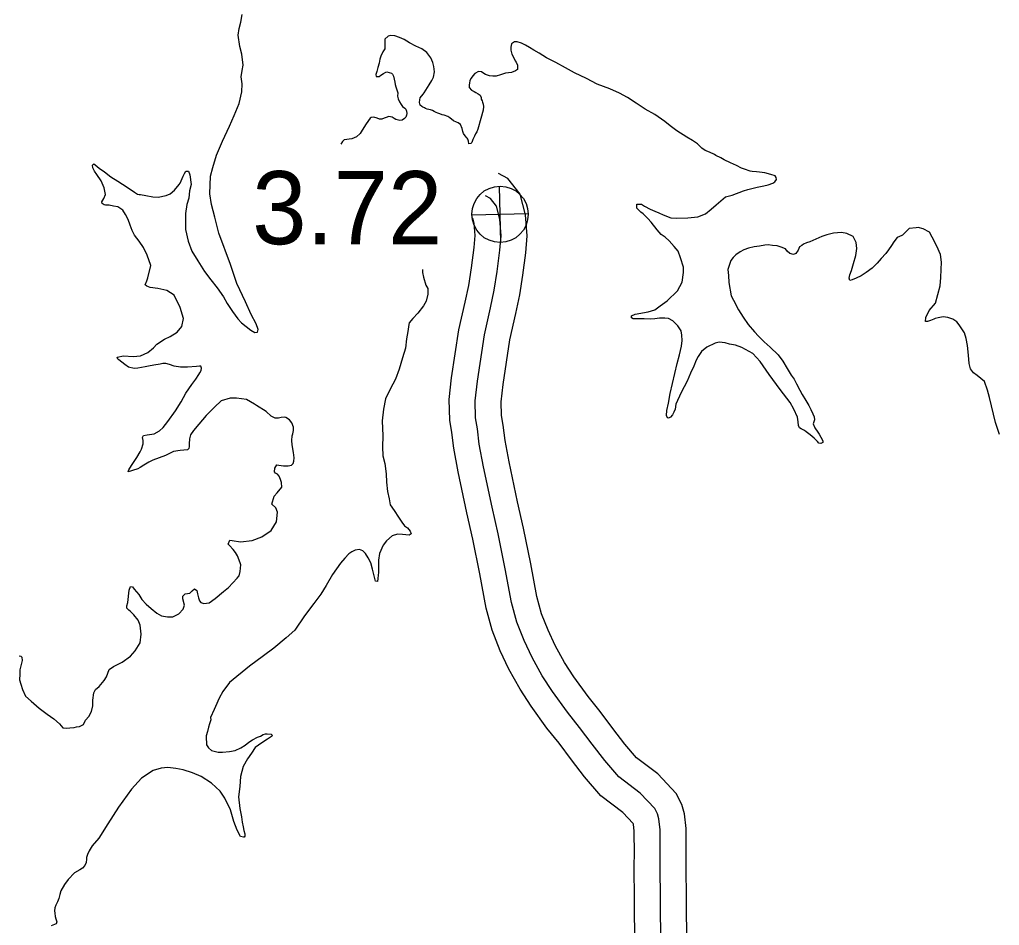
# Model space of a CAD drawing. Extents: x -83719 to 153526, y -11835 to 11446.
# Drawn here: x 12826 to 13014.7, y 1092.3 to 1266.8 of the extents above; entities that cross this region are included whole.
import ezdxf

# ---------------------------------------------------------------- set-up
doc = ezdxf.new("R2010")
doc.units = 0
for name, color, linetype in [('Level 11', 7, 'Continuous'), ('Level 25', 7, 'Continuous'), ('Level 26', 7, 'Continuous'), ('Level 59', 7, 'Continuous'), ('Level 9', 7, 'Continuous')]:
    doc.layers.add(name, color=color, linetype=linetype)

msp = doc.modelspace()

# ---------------------------------------------------------------- linework, layer by layer
at = {"layer": 'Level 11'}
for points in [[(12955.03, 1010.56), (12954.44, 1097.8), (12954.38, 1103.2), (12954.42, 1106.86), (12954.37, 1109.71), (12954.39, 1110.95), (12954.07, 1113.81), (12953.54, 1115.59), (12952.5, 1117.71), (12948.91, 1121.53), (12944.85, 1124.59), (12942.59, 1127.24), (12940.26, 1130.25), (12937.81, 1133.51), (12935.52, 1136.38), (12932.76, 1140.2), (12930.96, 1142.96), (12929.17, 1146.19), (12927.78, 1149.14), (12926.54, 1152.32), (12925.63, 1155.65), (12924.45, 1161.95), (12923.04, 1168.8), (12921.89, 1173.9), (12920.27, 1181.62), (12919.5, 1185.73), (12919.15, 1188.67), (12918.82, 1190.55), (12918.78, 1193.12), (12919.13, 1196.49), (12920.43, 1205.12), (12921.61, 1210.18), (12922.36, 1213.77), (12922.96, 1217.56), (12923.48, 1221.85), (12923.77, 1225.12), (12923.45, 1229.14), (12922.43, 1233.12), (12920.02, 1236.14), (12918.27, 1237.16)], [(12945.03, 1010.5), (12944.44, 1097.71), (12944.38, 1103.2), (12944.42, 1106.82), (12944.37, 1109.71), (12944.38, 1110.47), (12944.23, 1111.82), (12944.19, 1111.96), (12942.21, 1114.05), (12937.95, 1117.27), (12934.83, 1120.93), (12932.31, 1124.19), (12929.91, 1127.38), (12927.56, 1130.32), (12924.51, 1134.54), (12922.39, 1137.8), (12920.26, 1141.64), (12918.59, 1145.19), (12917.04, 1149.17), (12915.88, 1153.41), (12914.64, 1160.02), (12913.27, 1166.69), (12912.12, 1171.77), (12910.46, 1179.68), (12909.61, 1184.22), (12909.25, 1187.22), (12908.84, 1189.6), (12908.77, 1193.57), (12909.21, 1197.76), (12910.6, 1207), (12911.85, 1212.33), (12912.52, 1215.57), (12913.06, 1218.95), (12913.53, 1222.9), (12913.74, 1225.17), (12913.55, 1227.49), (12913.3, 1228.48), (12913.23, 1228.52)]]:
    msp.add_lwpolyline(points, dxfattribs=at)
at = {"layer": 'Level 26'}
for p, q in [((12918.67, 1223.85), (12918.42, 1234.7)), ((12913.12, 1229.15), (12923.97, 1229.4))]:
    msp.add_line(p, q, dxfattribs=at)
msp.add_circle((12918.54, 1229.27), 5.43, dxfattribs=at)
at = {"layer": 'Level 59'}
msp.add_lwpolyline([(12950.03, 1010.53), (12949.44, 1097.76), (12949.38, 1103.2), (12949.42, 1106.84), (12949.37, 1109.71), (12949.39, 1110.71), (12949.15, 1112.81), (12948.86, 1113.77), (12948.35, 1114.83), (12945.56, 1117.79), (12941.4, 1120.93), (12938.71, 1124.09), (12936.28, 1127.22), (12933.86, 1130.45), (12931.54, 1133.35), (12928.63, 1137.37), (12926.68, 1140.38), (12924.71, 1143.92), (12923.19, 1147.16), (12921.79, 1150.74), (12920.76, 1154.53), (12919.54, 1160.99), (12918.16, 1167.74), (12917, 1172.83), (12915.36, 1180.65), (12914.55, 1184.98), (12914.2, 1187.94), (12913.83, 1190.07), (12913.77, 1193.34), (12914.17, 1197.12), (12915.52, 1206.06), (12916.73, 1211.26), (12917.44, 1214.67), (12918.01, 1218.26), (12918.5, 1222.37), (12918.76, 1225.15), (12918.5, 1228.31), (12917.86, 1230.84), (12916.7, 1232.29), (12915.75, 1232.84)], dxfattribs=at)
at = {"layer": 'Level 9'}
for points in [[(12868.4, 1261.62), (12868.06, 1263.79), (12868.3, 1265.09), (12868.62, 1266.27), (12868.89, 1267.74)], [(12905.21, 1259.44), (12904.43, 1260.43), (12903.48, 1261.15), (12902.33, 1261.66), (12901.12, 1262.31), (12900.04, 1262.92), (12899.14, 1263.31), (12898.26, 1263.66), (12897.46, 1263.72), (12896.96, 1263.57), (12896.37, 1263.03), (12896.32, 1262.13), (12896.37, 1261.16), (12895.98, 1260.55), (12895.59, 1259.74), (12895.37, 1259.14), (12895.25, 1258.4), (12895, 1257.56), (12894.78, 1256.76), (12894.62, 1256.22), (12894.66, 1255.82), (12895.23, 1255.8), (12895.59, 1256.04), (12896.12, 1256.38), (12896.52, 1256.65), (12896.72, 1256.69), (12897.15, 1256.57), (12897.65, 1256.44), (12897.82, 1256.28), (12898.03, 1255.91), (12898.14, 1255.31), (12898.28, 1254.75), (12898.33, 1254.28), (12898.47, 1253.82), (12898.68, 1253.25), (12898.82, 1252.65), (12898.8, 1252.02), (12898.91, 1251.52), (12899.15, 1250.96), (12899.49, 1250.4), (12899.77, 1250.03), (12900.17, 1249.71), (12900.41, 1249.51), (12900.55, 1249.14), (12900.56, 1248.71), (12900.53, 1248.38), (12900.37, 1247.97), (12900.14, 1247.74), (12899.68, 1247.43), (12899.21, 1247.35), (12898.44, 1247.54), (12898.17, 1247.7), (12897.73, 1247.99), (12897.13, 1248.08), (12896.6, 1247.94), (12896.2, 1247.77), (12895.74, 1247.59), (12895.34, 1247.59), (12894.87, 1247.81), (12894.23, 1247.97), (12893.73, 1247.89), (12893.5, 1247.76), (12892.72, 1246.67), (12892.01, 1245.49), (12891.58, 1244.85), (12890.86, 1244.21), (12890, 1243.82), (12888.53, 1243.6), (12888.17, 1243.29), (12887.88, 1242.75)], [(12850.49, 1215.41), (12850.18, 1215.67), (12850.47, 1216.45), (12850.69, 1217.02), (12851.25, 1219.4), (12850.58, 1221.42), (12849.86, 1222.85), (12849, 1224.1), (12848.11, 1225.26), (12847.66, 1226.15), (12847.31, 1227.18), (12846.89, 1228.24), (12846.41, 1229.23), (12845.86, 1230.06), (12844.88, 1230.68), (12844.08, 1230.86), (12843.24, 1231.05), (12842.67, 1231.01), (12842.51, 1231), (12842.3, 1231.07), (12841.87, 1231.33), (12841.83, 1231.66), (12842.18, 1232.3), (12842.5, 1233.07), (12842.25, 1234.37), (12841.69, 1235.73), (12840.83, 1236.92), (12840.42, 1237.58), (12840.08, 1238.21), (12840.03, 1238.74), (12840.26, 1238.98), (12840.53, 1238.82), (12841.31, 1238.13), (12842.33, 1237.44), (12843.58, 1236.5), (12844.89, 1235.65), (12846.72, 1234.51), (12848.1, 1233.53), (12848.67, 1233.14), (12849.04, 1233.08), (12849.28, 1233.09), (12850.31, 1232.9), (12851.62, 1232.66), (12852.66, 1232.58), (12854.22, 1232.87), (12854.98, 1233.22), (12855.8, 1233.93), (12856.72, 1235.02), (12856.91, 1235.29), (12857.33, 1236.19), (12857.49, 1236.63), (12857.72, 1237.1), (12858.01, 1237.58), (12858.54, 1237.58), (12858.75, 1236.85), (12859.02, 1235.02), (12858.74, 1233.81), (12858.6, 1232.41), (12858.22, 1231.13), (12857.92, 1229.43), (12857.95, 1227.72), (12857.94, 1226.32), (12858.48, 1224.09), (12859.14, 1222.2), (12860.34, 1220.29), (12861.62, 1218.24), (12862.84, 1216.62), (12864.04, 1215.14), (12865.27, 1213.36), (12865.99, 1212.1), (12867.02, 1210.52), (12868.01, 1209.16), (12868.76, 1208.34), (12869.61, 1207.66), (12870.52, 1206.97), (12871.3, 1206.48), (12871.8, 1206.59), (12871.95, 1207.09), (12871.57, 1208.19), (12870.57, 1209.98), (12869.49, 1212.43), (12867.86, 1215.94), (12866.63, 1219.62), (12864.39, 1225.63), (12863.57, 1228.69), (12862.96, 1231.18), (12862.66, 1233.21), (12862.73, 1236.59), (12863.2, 1238.26), (12863.93, 1240.65), (12865.05, 1243.34), (12866.43, 1246.26), (12867.3, 1248.28), (12868.26, 1250.6), (12868.82, 1252.85), (12868.89, 1254.42), (12868.67, 1255.75), (12868.88, 1256.99), (12869.06, 1257.99), (12868.79, 1260.13), (12868.4, 1261.62)], [(12939.72, 1253.44), (12937.27, 1254.34), (12935.21, 1255.41), (12932.89, 1256.5), (12931.14, 1257.47), (12929.29, 1258.48), (12927.5, 1259.38), (12926.05, 1260.29), (12925.07, 1260.91), (12924.23, 1261.4), (12923.42, 1261.85), (12922.65, 1262.24), (12921.81, 1262.49), (12921.31, 1262.48), (12920.75, 1262.11), (12920.59, 1261.44), (12920.63, 1260.87), (12920.81, 1260.1), (12921.19, 1259.38), (12921.47, 1258.85), (12921.64, 1258.58), (12921.92, 1258.02), (12921.9, 1257.18), (12921.54, 1256.91), (12920.74, 1256.6), (12919.58, 1256.44), (12918.65, 1256.16), (12917.78, 1255.91), (12917.15, 1255.87), (12916.48, 1255.92), (12915.71, 1256.18), (12915.24, 1256.5), (12915, 1256.7), (12914.37, 1256.79), (12913.71, 1256.38), (12913.31, 1255.97), (12912.95, 1255.5), (12912.73, 1255.06), (12912.64, 1254.52), (12912.58, 1254.19), (12912.62, 1253.69), (12913.03, 1253.19), (12913.53, 1252.9), (12913.87, 1252.74), (12914.31, 1252.48), (12914.71, 1252.22), (12914.89, 1251.79), (12914.93, 1251.42), (12915.07, 1251.13), (12915.17, 1250.89), (12915.31, 1250.5), (12915.38, 1250.03), (12915.3, 1249.36), (12914.82, 1247.72), (12914.29, 1245.7), (12914.1, 1245.13), (12913.84, 1244.79), (12913.62, 1244.32), (12913.33, 1243.65), (12913.1, 1243.08), (12912.91, 1242.94), (12912.54, 1242.84), (12912.46, 1243.37), (12912.32, 1243.73), (12912.19, 1243.93), (12912.02, 1244.16), (12911.47, 1244.82), (12911.4, 1245.22), (12911.25, 1245.79), (12910.94, 1246.55), (12910.5, 1246.88), (12910.13, 1247.04), (12909.59, 1247.29), (12908.88, 1247.85), (12908.51, 1248.14), (12907.77, 1248.36), (12907.4, 1248.46), (12906.93, 1248.62), (12906.56, 1248.75), (12906.26, 1248.87), (12905.82, 1249.1), (12905.52, 1249.26), (12905.15, 1249.42), (12904.51, 1249.55), (12904.21, 1249.67), (12903.98, 1249.77), (12903.67, 1249.9), (12903.47, 1250.06), (12903.17, 1250.32), (12903.03, 1250.79), (12903.08, 1251.32), (12903.18, 1251.73), (12903.73, 1252.4), (12903.93, 1252.67), (12904.9, 1254.19), (12905.39, 1255.04), (12905.74, 1255.68), (12905.92, 1256.71), (12905.77, 1257.75), (12905.59, 1258.54), (12905.21, 1259.44)], [(12951.32, 1194.75), (12951.75, 1196.66), (12952.19, 1198.6), (12952.65, 1200.54), (12953.13, 1202.19), (12953.5, 1203.86), (12953.65, 1204.97), (12953.56, 1205.97), (12953.41, 1206.83), (12952.8, 1207.76), (12951.81, 1208.74), (12951, 1209.2), (12950.27, 1209.29), (12949.23, 1209.27), (12948.33, 1209.15), (12947.47, 1209.1), (12946.3, 1209.15), (12945.56, 1209.14), (12945.23, 1209.13), (12944.53, 1209.12), (12944.2, 1209.15), (12943.89, 1209.31), (12943.89, 1209.38), (12943.89, 1209.71), (12944.55, 1210.06), (12947.08, 1210.5), (12948.37, 1210.89), (12949.36, 1211.61), (12950.74, 1212.6), (12952.71, 1214.53), (12953.65, 1216.19), (12953.88, 1218.03), (12953.9, 1219.1), (12953.33, 1220.89), (12952.84, 1222.18), (12952.06, 1223.04), (12951.14, 1224.16), (12950.33, 1224.88), (12949.55, 1225.4), (12948.8, 1226.29), (12947.64, 1227.77), (12947.03, 1228.46), (12946.11, 1229.38), (12945.67, 1229.67), (12944.89, 1230.43), (12944.91, 1231.2), (12945.81, 1231.21), (12946.35, 1230.82), (12947.46, 1230.24), (12948.34, 1229.89), (12949.15, 1229.53), (12949.99, 1229.18), (12951.46, 1228.57), (12952.57, 1228.52), (12954.7, 1228.56), (12956.63, 1228.76), (12958.12, 1229.38), (12959.24, 1230.24), (12960.2, 1231.12), (12961.97, 1232.65), (12963.23, 1232.98), (12965.42, 1233.78), (12966.25, 1234.06), (12968.05, 1234.53), (12969.38, 1234.78), (12970.21, 1234.96), (12971.07, 1235.24), (12971.5, 1235.52), (12971.79, 1235.99), (12971.75, 1236.36), (12971.54, 1236.65), (12970.71, 1236.94), (12969.53, 1237.25), (12968.5, 1237.37), (12967.93, 1237.43), (12967.13, 1237.51), (12966.72, 1237.57), (12966.52, 1237.64), (12965.85, 1237.89), (12965.04, 1238.18), (12964.1, 1238.67), (12962.92, 1239.21), (12961.71, 1239.79), (12961.07, 1240.12), (12960.1, 1240.63), (12959.83, 1240.8), (12958.92, 1241.22), (12958.08, 1241.57), (12957.44, 1241.99), (12956.55, 1242.85), (12955.64, 1243.46), (12954.53, 1244.15), (12952.61, 1245.32), (12951.32, 1246.3), (12950.27, 1247.15), (12948.35, 1248.48), (12946.53, 1249.55), (12944.74, 1250.69), (12943.12, 1251.8), (12941.57, 1252.61), (12939.72, 1253.44)], [(13003.33, 1215.52), (13003.47, 1217.13), (13003.55, 1218.64), (13003.6, 1220.08), (13003.38, 1221.54), (13002.69, 1223.12), (13001.76, 1224.89), (13001.26, 1225.84), (13000.03, 1226.47), (12999.12, 1226.74), (12998.72, 1226.69), (12997.36, 1226.54), (12996.1, 1225.23), (12995.97, 1225.19), (12995.02, 1224.79), (12994.38, 1223.99), (12993.97, 1223.28), (12993.4, 1222.42), (12992.86, 1221.73), (12991.99, 1220.77), (12991.19, 1219.84), (12990.22, 1218.87), (12989.08, 1218.09), (12988.1, 1217.42), (12987.12, 1216.95), (12986.36, 1216.63), (12985.93, 1216.54), (12985.78, 1216.94), (12985.93, 1217.61), (12986.23, 1218.43), (12986.62, 1219.78), (12987.06, 1221.36), (12987.25, 1222.7), (12987.14, 1223.84), (12986.56, 1225.02), (12985.37, 1225.58), (12984.33, 1225.74), (12982.77, 1225.62), (12981.51, 1225.34), (12980.52, 1225.01)], [(12980.52, 1225.01), (12978.21, 1223.98), (12977.58, 1223.8), (12977.01, 1223.49), (12976.65, 1223.29), (12976.26, 1222.98), (12976, 1222.34), (12975.51, 1221.73), (12975.05, 1221.56), (12974.34, 1221.71), (12973.87, 1222.17), (12973.53, 1222.63), (12972.72, 1222.92), (12971.95, 1223.17), (12971.04, 1223.26), (12970.18, 1223.38), (12969.54, 1223.3), (12968.51, 1223.15), (12967.48, 1223), (12966.38, 1222.75), (12965.52, 1222.43), (12964.83, 1222.05), (12963.94, 1221.44), (12963.48, 1220.93), (12962.99, 1220.35), (12962.45, 1218.61), (12962.54, 1217.51), (12962.59, 1216.14), (12963.04, 1213.57), (12963.49, 1212.75), (12964.49, 1210.89), (12965.38, 1209.47), (12966.34, 1208.05), (12967.53, 1206.61), (12968.35, 1205.82), (12969.43, 1204.7), (12970.55, 1203.65), (12972.15, 1202.18), (12973.04, 1200.99), (12973.86, 1199.6), (12974.62, 1198.28), (12975.2, 1197.52), (12975.65, 1196.59), (12976.27, 1195.37), (12976.75, 1194.54), (12977.47, 1193.39), (12978.06, 1192.46), (12978.4, 1191.66), (12978.79, 1190.84), (12979.03, 1190.27), (12979.14, 1189.67), (12978.89, 1188.9), (12979.2, 1188.14), (12979.78, 1187.31), (12979.99, 1186.95), (12980.33, 1186.32), (12980.71, 1185.63), (12980.75, 1185.29), (12980.32, 1185.15), (12979.95, 1185.18), (12979.68, 1185.48), (12979.07, 1186.13), (12978.26, 1186.79), (12977.54, 1187.38), (12977.21, 1187.6), (12976.53, 1187.93), (12976.2, 1188.16), (12976.02, 1188.59), (12975.98, 1189.29), (12975.83, 1190.22), (12975.13, 1191.74), (12974.41, 1193.03), (12972.53, 1195.51), (12970.38, 1198.44), (12968.67, 1200.92), (12967.24, 1202.46), (12965.15, 1203.63), (12963.87, 1204.07), (12962.77, 1204.29), (12961.89, 1204.54), (12960.76, 1204.62), (12959.99, 1204.44), (12958.37, 1203.68), (12957.32, 1202.83), (12956.74, 1201.88), (12956.31, 1201.17), (12955.87, 1200), (12955.26, 1198.65), (12954.62, 1197.14), (12953.45, 1194.95), (12952.42, 1192.73), (12952.27, 1191.76), (12952.05, 1191.15), (12951.79, 1190.65), (12951.37, 1190.21), (12950.97, 1190.03), (12950.8, 1190.06), (12950.63, 1190.53), (12950.68, 1191.5), (12950.99, 1192.87), (12951.32, 1194.75)], [(12903.62, 1218.61), (12903.63, 1218.05), (12903.78, 1217.18), (12904.27, 1215.65), (12904.62, 1214.96), (12904.64, 1213.92), (12904.33, 1212.55), (12903.81, 1211.61), (12902.7, 1210.22), (12901.72, 1209.2), (12901.03, 1208.35), (12900.94, 1208.02), (12900.76, 1206.71), (12900.55, 1205.31), (12900.35, 1203.47), (12899.78, 1201.62), (12899.08, 1199.47), (12898.38, 1197.52), (12897.38, 1195.6), (12896.48, 1193.72), (12896.11, 1191.74), (12895.82, 1189.5), (12895.94, 1186.57), (12895.91, 1184.46), (12895.97, 1182.76), (12896.36, 1181.26), (12896.57, 1179.3), (12896.69, 1177.66), (12896.89, 1175.9), (12897.15, 1174.47), (12897.4, 1173.34), (12898.16, 1172.21), (12899.01, 1170.96), (12899.6, 1170), (12900.11, 1169.28), (12900.69, 1168.85), (12901.23, 1168.26), (12901.41, 1167.73), (12901.01, 1167.49)], [(12878.73, 1187.64), (12878.72, 1188.25), (12878.44, 1189.11), (12878, 1189.67), (12877.29, 1190.16), (12876.92, 1190.18), (12876.35, 1190.14), (12875.86, 1190.03), (12875.59, 1190), (12875.22, 1190.02), (12874.45, 1190.38), (12873.46, 1191.29), (12871.64, 1192.47), (12871.24, 1192.73), (12869.69, 1193.6), (12867.78, 1193.84), (12866.55, 1193.88), (12864.82, 1193.32), (12863.54, 1192.13), (12861.93, 1190.5), (12860.53, 1188.84), (12859.51, 1187.65), (12858.89, 1186.78), (12858.71, 1186), (12858.62, 1185.07), (12858.67, 1184.57), (12858.61, 1184.17), (12858.34, 1183.93), (12856.94, 1183.8), (12855.61, 1183.58), (12854.06, 1182.82), (12851.64, 1181.94), (12850.88, 1181.5), (12849.92, 1180.95), (12849.19, 1180.53), (12848.73, 1180.26), (12847.74, 1179.94), (12847.34, 1179.77), (12846.91, 1179.69), (12847.03, 1180.06), (12847.55, 1180.91), (12848.56, 1182.46), (12849.21, 1183.51), (12849.47, 1184.04), (12849.81, 1185.05), (12849.77, 1185.69), (12849.63, 1186.25), (12849.85, 1186.69), (12850.59, 1186.77), (12851.92, 1186.96), (12852.91, 1187.58), (12853.63, 1188.22), (12854.51, 1189.34), (12856.01, 1191.4), (12857.08, 1193.15), (12857.99, 1194.84), (12859.16, 1196.46), (12859.94, 1197.54), (12860.49, 1198.42), (12860.69, 1198.72), (12860.98, 1199.2), (12861.04, 1199.63), (12860.87, 1200.03), (12860.67, 1200.03), (12860.07, 1199.98), (12858.33, 1199.82), (12857.67, 1199.81), (12856.96, 1199.83), (12855.73, 1200.01), (12854.85, 1200.33), (12854.18, 1200.52), (12853.55, 1200.54), (12853.05, 1200.43), (12851.82, 1200.24), (12850.82, 1200.03), (12850.16, 1199.88), (12849.49, 1199.74), (12848.79, 1199.63), (12848.03, 1199.55), (12846.99, 1199.8), (12846.24, 1200.32), (12845.09, 1201.23), (12844.89, 1201.36), (12844.75, 1201.76), (12845.98, 1202.02), (12847.89, 1201.91), (12849.29, 1202), (12850.71, 1202.63), (12851.76, 1203.58), (12852.45, 1204.29), (12853.9, 1205.22), (12854.99, 1205.74), (12856.35, 1206.6), (12857.23, 1207.68), (12857.57, 1209.22), (12856.93, 1211.35), (12855.75, 1213.7), (12854.34, 1214.58), (12852.6, 1214.98), (12851.12, 1215.19), (12850.49, 1215.41)], [(13014.74, 1186.87), (13014.02, 1189.17), (13013.21, 1192.38), (13012.85, 1193.98), (13012.47, 1195.4), (13011.84, 1197.08), (13010.46, 1198.23), (13009.74, 1198.74), (13009.15, 1199.49), (13008.94, 1200.55), (13008.82, 1202.12), (13008.62, 1203.98), (13008.34, 1205.34), (13008.03, 1206.47), (13006.97, 1207.97), (13006.52, 1208.55), (13005.8, 1209.1), (13004.82, 1209.4), (13003.91, 1209.53), (13002.95, 1209.36), (13002.35, 1209.21), (13002.09, 1209.1), (13001.5, 1208.81), (13000.91, 1208.62), (13000.51, 1208.64), (13000.54, 1209.41), (13001.2, 1210.74), (13002.45, 1212.15), (13003.33, 1215.52)], [(12840.08, 1134.61), (12840.07, 1135.68), (12840.31, 1137.12), (12840.6, 1137.75), (12841.29, 1138.33), (12842.27, 1139.49), (12842.72, 1140.16), (12843.01, 1140.9), (12843.23, 1141.6), (12844.06, 1142.19), (12845.74, 1143.02), (12847.33, 1144.14), (12848.24, 1145.16), (12849.18, 1146.71), (12849.42, 1148.39), (12849.19, 1150.12), (12848.81, 1151.11), (12848.02, 1152.14), (12847.34, 1152.76), (12847, 1153.02), (12846.66, 1153.38), (12846.62, 1153.88), (12846.81, 1154.52), (12846.93, 1155.09), (12847.05, 1156.29), (12847.07, 1156.86), (12847.36, 1157.57), (12847.73, 1157.54), (12848.07, 1157.04), (12848.95, 1156.06), (12849.5, 1155.1), (12850.35, 1154.15), (12851.3, 1153.36), (12852.45, 1152.44), (12853.33, 1151.96), (12854.5, 1151.74), (12855.5, 1151.76), (12856.69, 1152.32), (12857.51, 1153.23), (12857.77, 1154), (12857.44, 1155.2), (12857.44, 1155.7), (12857.89, 1156.14), (12858.76, 1156.32), (12859.22, 1156.73), (12859.65, 1157.11), (12860.15, 1156.78), (12860.26, 1156.18), (12860.44, 1155.42), (12860.62, 1154.82), (12860.89, 1154.49), (12861.46, 1154.3), (12862.53, 1154.45), (12863.65, 1155.27), (12865.26, 1156.63), (12866.25, 1157.39), (12867.89, 1159.18), (12868.25, 1159.56), (12868.31, 1159.66), (12868.46, 1160.46), (12868.61, 1161.73), (12868.47, 1162.16), (12867.98, 1163.46), (12867.57, 1164.15), (12867.12, 1164.68), (12866.44, 1165.47), (12866.17, 1165.76), (12866.46, 1166.5), (12866.96, 1166.44), (12868.56, 1166.2), (12870.76, 1166.44), (12872.62, 1167.17), (12874.43, 1168.37), (12875.47, 1170.03), (12875.67, 1171.87), (12875.32, 1172.76), (12874.58, 1173.42), (12875.02, 1174.96), (12875.61, 1175.64), (12876.52, 1176.72), (12876.44, 1177.59), (12876.26, 1178.22), (12876.02, 1178.82), (12875.64, 1179.21), (12875.31, 1179.41), (12875.1, 1179.67), (12875.16, 1180.37), (12875.51, 1181.01), (12875.95, 1180.95), (12876.82, 1180.8), (12877.72, 1180.82), (12878.35, 1180.96), (12878.71, 1181.3), (12878.8, 1181.74), (12878.86, 1182.34), (12878.77, 1183.4), (12878.52, 1184.84), (12878.4, 1185.7), (12878.49, 1186.57), (12878.61, 1186.97), (12878.73, 1187.64)], [(12901.01, 1167.49), (12899.74, 1167.57), (12898.8, 1167.65), (12897.77, 1167.37), (12896.66, 1166.35), (12896, 1165.53), (12895.3, 1163.95), (12895.12, 1162.68), (12895.12, 1161.04), (12895.13, 1160.28), (12895.04, 1159.74), (12894.98, 1159.14), (12894.96, 1158.54), (12894.52, 1158.6), (12894.45, 1159.13), (12893.98, 1160.93), (12893.63, 1162.15), (12893.11, 1163.08), (12892.6, 1163.91), (12892.09, 1164.43), (12891.45, 1164.72), (12890.62, 1164.57), (12889.99, 1164.26), (12889.43, 1163.85), (12888.67, 1163.01), (12887.82, 1162.06), (12886.26, 1159.89), (12885.03, 1157.8), (12883.99, 1156.08), (12882.65, 1154.29), (12880.89, 1151.96), (12879.01, 1149.19), (12877.33, 1147.72), (12874.96, 1145.71), (12872.99, 1144.21), (12870.25, 1142.23), (12866.43, 1139.09), (12865.16, 1137.33), (12864.45, 1136.09), (12863.75, 1134.44), (12863.49, 1133.87), (12862.78, 1132.32), (12862.82, 1131.92), (12862.54, 1131.11), (12862.35, 1130.48), (12862.2, 1129.64), (12861.94, 1128.83), (12861.92, 1128.3), (12861.97, 1127.5), (12862.01, 1127.06), (12862.35, 1126.5), (12862.93, 1126.01), (12864.23, 1125.7), (12865.1, 1125.68), (12866.43, 1125.77), (12867.5, 1126.02), (12868.62, 1126.51), (12869.42, 1127.02), (12870.14, 1127.57), (12870.83, 1128.05), (12871.79, 1128.53), (12872.39, 1128.78), (12872.88, 1129.05), (12873.38, 1129.19), (12873.65, 1129.2), (12874.42, 1129.11), (12874.69, 1128.91), (12874.52, 1128.68), (12873.77, 1128.16), (12872.68, 1127.48), (12871.39, 1126.56), (12870.64, 1125.51), (12869.86, 1124.39), (12869.05, 1122.94), (12868.52, 1121), (12868.39, 1119.06), (12868.15, 1117.09), (12868.39, 1114.85), (12868.76, 1113.19), (12868.87, 1112.19), (12869.06, 1111.29), (12869.2, 1110.59), (12869.35, 1109.93), (12869.35, 1109.49), (12869.26, 1109.29), (12869.12, 1109.29), (12868.52, 1109.41), (12867.87, 1110.67), (12867.27, 1112.33), (12866.63, 1114.56), (12865.52, 1116.81), (12864.6, 1118.16), (12862.94, 1119.67), (12860.94, 1120.97), (12859.3, 1121.71), (12857.49, 1122.28), (12856.08, 1122.52), (12854.54, 1122.7), (12853.24, 1122.61), (12851.72, 1122.12), (12849.47, 1120.64)], [(12825.93, 1144.25), (12826.2, 1144.16), (12826.41, 1143.99), (12826.45, 1143.32), (12826.02, 1141.55), (12826.03, 1140.71), (12825.98, 1139.58), (12826.23, 1138.75), (12826.52, 1137.75), (12827.14, 1136.46), (12828.19, 1135.51), (12829.78, 1134.17), (12831.27, 1133.02), (12832.59, 1132.08), (12833.7, 1131.16), (12834.29, 1130.34), (12835.09, 1130.28), (12835.65, 1130.36), (12836.52, 1130.44), (12836.92, 1130.55), (12837.55, 1130.59), (12838.28, 1131), (12838.67, 1131.81), (12839.32, 1132.56), (12839.84, 1133.5), (12840.08, 1134.61)], [(12849.47, 1120.64), (12847.57, 1118.57), (12845.06, 1115.09), (12842.95, 1111.89), (12841.23, 1109.12), (12839.99, 1107.63), (12839.37, 1106.68), (12839.08, 1105.98), (12838.86, 1105.37), (12838.87, 1105.04), (12838.78, 1104.44), (12838.52, 1103.83), (12838.13, 1103.36), (12837.57, 1103.01), (12836.58, 1102.43), (12835.33, 1101.17), (12834.65, 1100.19), (12833.93, 1098.95), (12833.71, 1098.24), (12833.56, 1097.47), (12833.3, 1096.83), (12832.98, 1096.19), (12832.79, 1095.69), (12832.7, 1095.12), (12832.74, 1094.65), (12832.82, 1094.05), (12832.99, 1093.56), (12833.14, 1092.99), (12833.04, 1092.62), (12832.05, 1092.2)]]:
    msp.add_lwpolyline(points, dxfattribs=at)

# ---------------------------------------------------------------- texts
at = {"layer": 'Level 25'}
msp.add_text('3.72', height=14.08, dxfattribs=at).set_placement((12870.79, 1223.51))

doc.saveas('drawing.dxf')
